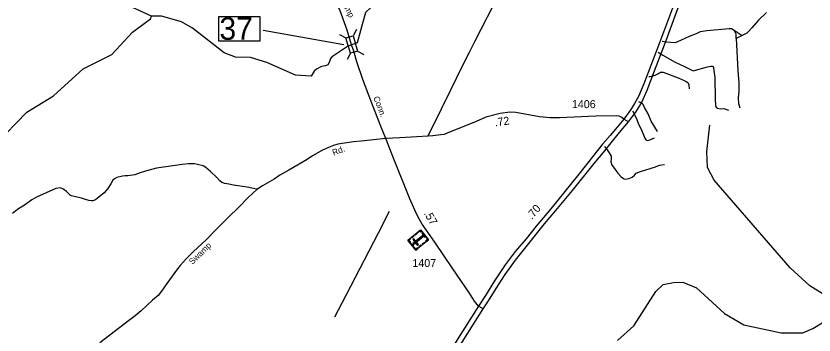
# Model space of a CAD drawing. Extents: x 2104537 to 2336408, y 34176 to 229611.
# Drawn here: x 2260316 to 2272785, y 131494 to 136477 of the extents above; entities that cross this region are included whole.
import ezdxf

# ---------------------------------------------------------------- set-up
doc = ezdxf.new("R2010")
doc.units = 0
for name, color, linetype in [('Exist Cultural Cemetery CELL', 7, 'Continuous'), ('Exist Hydrographic Creek Single Shore', 7, 'Continuous'), ('Exist Hydrographic Misc Water Feature', 7, 'Continuous'), ('Exist Road Non-System Type 51', 7, 'Continuous'), ('Exist Road Primary US Divided Attributed', 7, 'Continuous'), ('Exist Road Primary US Mileage Hundredths English Label', 7, 'Continuous'), ('Exist Road Secondary Mileage Hundredths English Label', 7, 'Continuous'), ('Exist Road Secondary Structure Standard Bridge CELL', 7, 'Continuous'), ('Exist Road Secondary Structure Standard Bridge Number Label', 7, 'Continuous'), ('Exist Road Secondary Type 51 Attributed', 7, 'Continuous'), ('Exist Road Secondary Type 51 Label', 7, 'Continuous'), ('Exist Road Secondary Type 51 Number Label', 7, 'Continuous')]:
    doc.layers.add(name, color=color, linetype=linetype)

msp = doc.modelspace()

# ---------------------------------------------------------------- linework, layer by layer
at = {"layer": 'Exist Cultural Cemetery CELL'}
for points in [[(2266563, 132820), (2266438, 132975), (2266636, 133135), (2266761, 132980)], [(2266535, 133039), (2266502, 133012), (2266494, 133021), (2266528, 133048)], [(2266517, 132923), (2266529, 132909), (2266686, 133036), (2266675, 133051)], [(2266587, 133081), (2266553, 133053), (2266546, 133062), (2266579, 133089)], [(2266656, 133109), (2266648, 133102), (2266634, 133119), (2266602, 133094), (2266595, 133102), (2266636, 133135)], [(2266716, 133018), (2266662, 133084), (2266671, 133091), (2266725, 133025)], [(2266471, 133002), (2266478, 132993), (2266453, 132973), (2266479, 132941), (2266470, 132934), (2266438, 132975)], [(2266516, 132878), (2266484, 132918), (2266493, 132925), (2266525, 132885)], [(2266590, 132894), (2266605, 132906), (2266531, 132998), (2266516, 132986)], [(2266707, 132936), (2266673, 132909), (2266666, 132918), (2266699, 132945)], [(2266740, 133006), (2266731, 132999), (2266745, 132981), (2266713, 132956), (2266721, 132947), (2266761, 132980)], [(2266597, 132847), (2266589, 132856), (2266564, 132836), (2266539, 132867), (2266530, 132860), (2266563, 132820)], [(2266654, 132894), (2266621, 132867), (2266613, 132875), (2266647, 132903)]]:
    msp.add_lwpolyline(points, close=True, dxfattribs=at)
at = {"layer": 'Exist Hydrographic Creek Single Shore'}
for points in [[(2265261, 135847), (2265495, 136005), (2265654, 136063), (2265784, 136539), (2265986, 136730), (2266139, 136797), (2266582, 136746), (2266944, 137149), (2267126, 137274), (2267292, 137343), (2267484, 137336), (2267860, 137266), (2268420, 137029), (2268938, 136891), (2269179, 136903), (2269436, 137055), (2269558, 137397), (2269514, 137760)], [(2262434, 136475), (2262082, 136636), (2261588, 136958), (2261020, 137264)], [(2259984, 134463), (2260488, 134975), (2260903, 135229), (2261366, 135650), (2261814, 135877), (2262136, 136222), (2262417, 136433), (2262434, 136475)], [(2265261, 135847), (2265232, 135811), (2265208, 135751), (2265188, 135716), (2265155, 135696), (2265088, 135688), (2265010, 135646), (2264975, 135616), (2264930, 135538), (2264684, 135554), (2264234, 135751), (2263980, 135829), (2263747, 135833), (2263571, 135899), (2263077, 136289), (2262901, 136388), (2262592, 136476), (2262434, 136475)], [(2269714, 131408), (2269970, 131636), (2270315, 132174), (2270430, 132283), (2270588, 132316), (2270738, 132320), (2270947, 132230), (2271384, 131831), (2271686, 131652), (2272270, 131526), (2272611, 131529), (2272769, 131595), (2273059, 131773)]]:
    msp.add_lwpolyline(points, dxfattribs=at)
at = {"layer": 'Exist Hydrographic Misc Water Feature'}
msp.add_lwpolyline([(2273226, 131776), (2273174, 131908), (2272998, 132089), (2272721, 132262), (2272410, 132543), (2271223, 133914), (2271121, 134113), (2271110, 134362), (2271157, 134772)], dxfattribs=at)
at = {"layer": 'Exist Road Non-System Type 51'}
for p, q in [((2271540, 136255), (2271663, 136174)), ((2271663, 136174), (2271571, 136127)), ((2270413, 136082), (2270482, 136074)), ((2270348, 135913), (2270406, 135874)), ((2269513, 134440), (2269554, 134385))]:
    msp.add_line(p, q, dxfattribs=at)
for points in [[(2266749, 134601), (2266818, 134731), (2267112, 135324), (2267293, 135697), (2267403, 135910), (2267485, 136079), (2267686, 136463), (2267963, 137017), (2268334, 137747), (2268486, 138069), (2269388, 139888), (2269865, 140831), (2270074, 141240), (2270322, 141739), (2270487, 142058)], [(2270482, 136074), (2270548, 136067), (2270620, 136063), (2270705, 136100), (2270839, 136163), (2270947, 136204), (2271014, 136233), (2271044, 136241), (2271108, 136251), (2271458, 136284), (2271496, 136281), (2271540, 136255)], [(2271571, 136127), (2271567, 136191), (2271540, 136255)], [(2271571, 136127), (2271594, 135628), (2271608, 135434), (2271608, 135310), (2271598, 135194), (2271607, 135110), (2271627, 135044)], [(2270406, 135874), (2270422, 135863), (2270615, 135757), (2270751, 135694), (2270843, 135645), (2270898, 135620), (2271121, 135681), (2271173, 135694), (2271197, 135692), (2271213, 135672), (2271222, 135624), (2271233, 135514), (2271240, 135177), (2271247, 135077), (2271255, 135051), (2271275, 135035), (2271317, 135029), (2271377, 135034), (2271448, 135008)], [(2270203, 135534), (2270225, 135532), (2270280, 135545)], [(2270280, 135545), (2270293, 135548), (2270356, 135579), (2270388, 135597), (2270430, 135599), (2270665, 135510), (2270757, 135472), (2270789, 135456), (2270814, 135439), (2270830, 135401), (2270834, 135337)], [(2270105, 135103), (2270080, 135122), (2270047, 135138)], [(2270340, 134674), (2270241, 134835), (2270196, 134947), (2270139, 135049), (2270118, 135092), (2270105, 135103)], [(2269951, 134988), (2269970, 134963), (2269987, 134925)], [(2269987, 134925), (2270011, 134874), (2270043, 134788), (2270086, 134708), (2270141, 134567), (2270158, 134543), (2270184, 134531), (2270222, 134542), (2270291, 134572)], [(2269554, 134385), (2269587, 134340), (2269614, 134288), (2269616, 134242), (2269609, 134204), (2269621, 134160), (2269676, 134081), (2269720, 134023), (2269773, 133965), (2269809, 133938), (2269837, 133930), (2269891, 133939), (2269945, 133959), (2269981, 133989), (2270008, 134022), (2270074, 134048), (2270307, 134120), (2270369, 134145), (2270449, 134159)], [(2264073, 133770), (2263929, 133804), (2263716, 133836), (2263640, 133851), (2263578, 133860), (2263532, 133875), (2263500, 133900), (2263453, 133955), (2263354, 134050), (2263282, 134109), (2263240, 134134), (2263153, 134159), (2263107, 134168), (2263010, 134168), (2262911, 134158), (2262514, 134098), (2262342, 134053), (2262257, 134026), (2262175, 133995), (2262066, 133978), (2262021, 133980), (2261979, 133977), (2261892, 133952), (2261857, 133936), (2261832, 133912), (2261801, 133856), (2261753, 133783), (2261696, 133715), (2261585, 133626), (2261559, 133607), (2261519, 133589), (2261497, 133589), (2261457, 133594), (2261401, 133610), (2261339, 133631), (2261227, 133658), (2261184, 133666), (2261162, 133681), (2261108, 133737), (2261049, 133776), (2261025, 133788), (2261005, 133792), (2260942, 133783), (2260637, 133648), (2260565, 133604), (2260464, 133531), (2260343, 133452), (2260261, 133393)], [(2265300, 131776), (2265473, 132119), (2265979, 133092), (2266150, 133427)]]:
    msp.add_lwpolyline(points, dxfattribs=at)
at = {"layer": 'Exist Road Primary US Divided Attributed'}
for points in [[(2273407, 140710), (2273318, 140622), (2273043, 140335), (2272862, 140145), (2272534, 139804), (2272092, 139343), (2271857, 139096), (2271659, 138887), (2271504, 138711), (2271408, 138586), (2271337, 138483), (2271267, 138361), (2271195, 138184), (2270984, 137664), (2270788, 137141), (2270606, 136683), (2270371, 136060), (2270127, 135418), (2270044, 135217), (2269980, 135111), (2269922, 135016), (2269816, 134867)], [(2269886, 134823), (2269948, 134908), (2270000, 134976), (2270058, 135067), (2270098, 135140), (2270176, 135318), (2270294, 135621), (2270475, 136095), (2270639, 136536), (2270860, 137120), (2271067, 137660), (2271126, 137817), (2271273, 138204), (2271378, 138409), (2271478, 138576), (2271556, 138673), (2271648, 138765), (2271773, 138891), (2272075, 139211), (2272236, 139377), (2272696, 139856), (2272987, 140160), (2273236, 140425)], [(2269816, 134867), (2269712, 134742), (2269598, 134609), (2269481, 134473), (2269112, 134006), (2268672, 133467), (2268442, 133194), (2268287, 132999), (2268117, 132796), (2267960, 132589), (2267794, 132342), (2267653, 132112), (2267543, 131946)], [(2267618, 131903), (2267699, 132029), (2267817, 132220), (2267960, 132439), (2268119, 132663), (2268308, 132897), (2268573, 133233), (2268753, 133440), (2269012, 133751), (2269350, 134172), (2269515, 134371), (2269615, 134497), (2269745, 134657), (2269886, 134823)], [(2267543, 131946), (2267227, 131444), (2266917, 130937), (2266591, 130429), (2266258, 129896), (2266011, 129494), (2265692, 128986), (2265427, 128569), (2265278, 128327), (2265108, 128053), (2264928, 127761), (2264787, 127562), (2264285, 126756), (2263730, 125867), (2263455, 125422), (2263275, 125136)], [(2263356, 125100), (2263531, 125388), (2263778, 125778), (2264274, 126574), (2264781, 127390), (2264989, 127709), (2265164, 127985), (2265321, 128240), (2265549, 128605), (2265783, 128978), (2266080, 129454), (2266405, 129970), (2266670, 130395), (2266983, 130887), (2267314, 131422), (2267618, 131903)]]:
    msp.add_lwpolyline(points, dxfattribs=at)
at = {"layer": 'Exist Road Secondary Structure Standard Bridge CELL'}
for p, q in [((2265373, 136188), (2265472, 136134)), ((2265638, 136265), (2265583, 136166)), ((2265652, 135928), (2265751, 135873)), ((2265543, 135896), (2265489, 135797))]:
    msp.add_line(p, q, dxfattribs=at)
msp.add_lwpolyline([(2265583, 136166), (2265652, 135928), (2265541, 135896), (2265472, 136134)], close=True, dxfattribs=at)
at = {"layer": 'Exist Road Secondary Structure Standard Bridge Number Label'}
msp.add_line((2265437, 136025), (2264181, 136248), dxfattribs=at)
msp.add_lwpolyline([(2263484, 136467), (2264128, 136467), (2264128, 136085), (2263484, 136085)], close=True, dxfattribs=at)
at = {"layer": 'Exist Road Secondary Type 51 Attributed'}
for points in [[(2265561, 136029), (2265491, 136253), (2265381, 136558), (2265342, 136650), (2265286, 136739), (2265123, 136966), (2265018, 137104), (2264857, 137350), (2264819, 137407), (2264790, 137462), (2264775, 137503), (2264740, 137756), (2264636, 138639), (2264609, 138897), (2264576, 139182), (2264480, 140028), (2264451, 140282)], [(2272044, 136532), (2271919, 136410), (2271812, 136293), (2271762, 136237), (2271733, 136208), (2271663, 136174)], [(2266094, 134562), (2266021, 134743), (2265876, 135117), (2265734, 135486), (2265641, 135761), (2265593, 135928), (2265561, 136029)], [(2269816, 134867), (2269781, 134893), (2269759, 134902), (2269742, 134911), (2269704, 134920), (2269374, 134914), (2268808, 134885), (2268665, 134886), (2268498, 134900), (2268124, 134971), (2268030, 134974), (2267884, 134955), (2267660, 134899), (2267505, 134829), (2267030, 134635), (2267005, 134627), (2266957, 134619), (2266831, 134605), (2266749, 134601), (2266577, 134591), (2266312, 134572), (2266094, 134562)], [(2269886, 134823), (2269816, 134867)], [(2266094, 134562), (2265903, 134545), (2265708, 134522), (2265590, 134512), (2265345, 134473), (2265276, 134452), (2265197, 134422), (2265106, 134379), (2264952, 134292), (2264868, 134238), (2264806, 134197), (2264581, 134069), (2264441, 133989), (2264351, 133929), (2264166, 133826), (2264079, 133768), (2263943, 133640), (2263804, 133498), (2263628, 133325), (2263431, 133128), (2263294, 132988), (2263085, 132791), (2262975, 132685), (2262884, 132582), (2262825, 132505), (2262648, 132260), (2262607, 132198), (2262536, 132111), (2262452, 132040), (2262275, 131872), (2262178, 131793), (2262093, 131730), (2261626, 131370)], [(2267543, 131946), (2267483, 132025), (2267400, 132149), (2267212, 132427), (2267013, 132723), (2266859, 132942), (2266663, 133228), (2266600, 133335), (2266551, 133433), (2266471, 133619), (2266213, 134256), (2266094, 134562)], [(2267618, 131903), (2267543, 131946)]]:
    msp.add_lwpolyline(points, dxfattribs=at)

# ---------------------------------------------------------------- texts
at = {"layer": 'Exist Road Primary US Mileage Hundredths English Label'}
msp.add_text('.70', height=125, rotation=50.2072, dxfattribs=at).set_placement((2268377, 133289))
at = {"layer": 'Exist Road Secondary Mileage Hundredths English Label'}
for s, rotation, p in [('.72', 7.5996, (2267803, 134753)), ('.57', 300.6393, (2266685, 133394))]:
    msp.add_text(s, height=125, rotation=rotation, dxfattribs=at).set_placement(p)
at = {"layer": 'Exist Road Secondary Structure Standard Bridge Number Label'}
msp.add_text('37', height=350, dxfattribs=at).set_placement((2263496, 136105))
at = {"layer": 'Exist Road Secondary Type 51 Label'}
for s, rotation, p in [('Swamp', 298.131, (2265328, 136814)), ('Conn.', 290.8781, (2265898, 135203)), ('Rd.', 21.3379, (2265281, 134294)), ('Swamp', 44.044, (2263073, 132588))]:
    msp.add_text(s, height=95, rotation=rotation, dxfattribs=at).set_placement(p)
at = {"layer": 'Exist Road Secondary Type 51 Number Label'}
for s, p in [('1406', (2269002, 135038)), ('1407', (2266510, 132556))]:
    msp.add_text(s, height=125, dxfattribs=at).set_placement(p)

doc.saveas('drawing.dxf')
